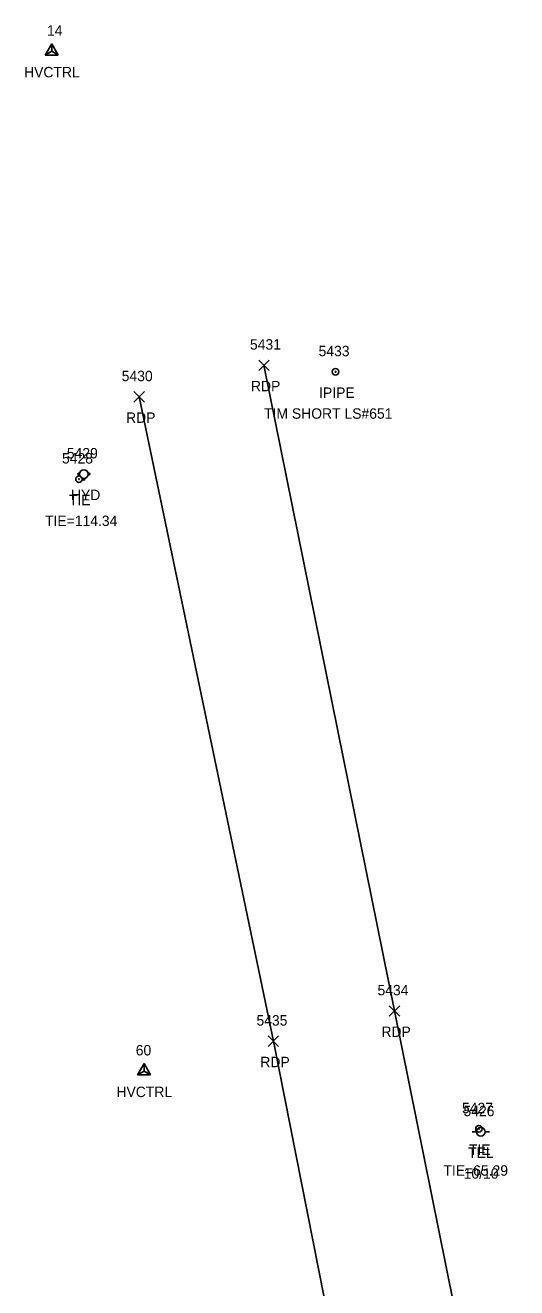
# Model space of a CAD drawing. Extents: x 1462668 to 1465147, y 550359 to 557351.
# Drawn here: x 1464115.5 to 1464209.9, y 555712.3 to 555954.7 of the extents above; entities that cross this region are included whole.
import ezdxf

# ---------------------------------------------------------------- set-up
doc = ezdxf.new("R2010")
doc.units = 0
for name, color, linetype in [('C_A', 7, 'Continuous'), ('C_C', 7, 'Continuous'), ('C_I', 7, 'Continuous'), ('CBP', 7, 'Continuous'), ('CPSM', 7, 'Continuous'), ('M_A', 7, 'Continuous'), ('M_C', 7, 'Continuous'), ('M_I', 7, 'Continuous'), ('MPIP', 7, 'Continuous'), ('P_A', 7, 'Continuous'), ('P_I', 7, 'Continuous'), ('P_TIC', 7, 'Continuous'), ('PET', 7, 'Continuous'), ('U_A', 7, 'Continuous'), ('U_C', 7, 'Continuous'), ('U_I', 7, 'Continuous'), ('UP', 7, 'Continuous'), ('UWFH', 7, 'Continuous')]:
    doc.layers.add(name, color=color, linetype=linetype)

msp = doc.modelspace()

# ---------------------------------------------------------------- linework, layer by layer
at = {"layer": 'CBP'}
for centre, radius in [((1464125.82, 555867.53), 0.625), ((1464125.82, 555867.53), 0.0833), ((1464202.67, 555742.78), 0.625), ((1464202.67, 555742.78), 0.0833)]:
    msp.add_circle(centre, radius, dxfattribs=at)
at = {"layer": 'CPSM'}
for p, q in [((1464119.33, 555948.96), (1464120.58, 555951.13)), ((1464119.33, 555948.96), (1464120.58, 555949.68)), ((1464119.33, 555948.96), (1464121.83, 555948.96)), ((1464121.83, 555948.96), (1464120.58, 555951.13)), ((1464120.58, 555949.68), (1464120.58, 555951.13)), ((1464120.58, 555949.68), (1464120.58, 555949.68)), ((1464120.58, 555949.68), (1464121.83, 555948.96)), ((1464137.08, 555753.16), (1464138.33, 555755.32)), ((1464139.58, 555753.16), (1464138.33, 555755.32)), ((1464138.33, 555753.88), (1464138.33, 555755.32)), ((1464137.08, 555753.16), (1464138.33, 555753.88)), ((1464137.08, 555753.16), (1464139.58, 555753.16)), ((1464138.33, 555753.88), (1464138.33, 555753.88)), ((1464138.33, 555753.88), (1464139.58, 555753.16))]:
    msp.add_line(p, q, dxfattribs=at)
at = {"layer": 'MPIP'}
for radius in [0.625, 0.0833]:
    msp.add_circle((1464175.12, 555888.13), radius, dxfattribs=at)
at = {"layer": 'P_TIC'}
for points in [[(1464160.37, 555888.4), (1464162.37, 555890.4)], [(1464162.37, 555888.4), (1464160.37, 555890.4)], [(1464136.38, 555882.34), (1464138.38, 555884.34)], [(1464138.38, 555882.34), (1464136.38, 555884.34)], [(1464185.44, 555764.42), (1464187.44, 555766.42)], [(1464187.44, 555764.42), (1464185.44, 555766.42)], [(1464162.18, 555758.61), (1464164.18, 555760.61)], [(1464164.18, 555758.61), (1464162.18, 555760.61)]]:
    msp.add_lwpolyline(points, dxfattribs=at)
at = {"layer": 'PET'}
for points in [[(1464161.37, 555889.4), (1464186.44, 555765.42), (1464219.17, 555603.36), (1464236.13, 555520.29), (1464257.95, 555413.43), (1464282.41, 555287.86), (1464296.57, 555217.62), (1464307.57, 555162.46), (1464317.99, 555108.82)], [(1464137.38, 555883.34), (1464163.18, 555759.61), (1464195.65, 555595.45), (1464213.64, 555506.93), (1464229.08, 555429.96), (1464244.24, 555351.55), (1464271.77, 555216.32), (1464280.91, 555169.83)]]:
    msp.add_lwpolyline(points, dxfattribs=at)
at = {"layer": 'UP'}
for p, q in [((1464201.35, 555742.2), (1464202.18, 555742.2)), ((1464203.01, 555742.21), (1464203.01, 555742.21)), ((1464204.68, 555742.21), (1464203.84, 555742.21)), ((1464203.84, 555742.21), (1464203.84, 555742.21)), ((1464204.68, 555742.21), (1464204.68, 555742.21))]:
    msp.add_line(p, q, dxfattribs=at)
msp.add_circle((1464203.01, 555742.21), 0.833, dxfattribs=at)
at = {"layer": 'UWFH'}
msp.add_line((1464126.76, 555868.51), (1464126.76, 555868.51), dxfattribs=at)
for centre, radius in [((1464126.76, 555868.51), 0.833), ((1464125.76, 555868.51), 0.167), ((1464126.76, 555867.51), 0.167), ((1464127.76, 555868.51), 0.167)]:
    msp.add_circle(centre, radius, dxfattribs=at)

# ---------------------------------------------------------------- texts
at = {"layer": 'C_A'}
for s, p in [('HVCTRL', (1464115.27, 555944.68)), ('TIE', (1464123.9, 555862.53)), ('HVCTRL', (1464133.02, 555748.88)), ('TIE', (1464200.75, 555737.78))]:
    msp.add_text(s, height=2, dxfattribs=at).set_placement(p)
at = {"layer": 'C_C'}
for s, p in [('TIE=114.34', (1464119.29, 555858.53)), ('TIE=65.29', (1464195.84, 555733.78))]:
    msp.add_text(s, height=2, dxfattribs=at).set_placement(p)
at = {"layer": 'C_I'}
for s, p in [('14', (1464119.68, 555952.68)), ('5428', (1464122.56, 555870.53)), ('60', (1464136.73, 555756.88)), ('5427', (1464199.41, 555745.78))]:
    msp.add_text(s, height=2, dxfattribs=at).set_placement(p)
at = {"layer": 'M_A'}
msp.add_text('IPIPE', height=2, dxfattribs=at).set_placement((1464171.96, 555883.13))
at = {"layer": 'M_C'}
msp.add_text('TIM SHORT LS#651', height=2, dxfattribs=at).set_placement((1464161.38, 555879.13))
at = {"layer": 'M_I'}
msp.add_text('5433', height=2, dxfattribs=at).set_placement((1464171.86, 555891.13))
at = {"layer": 'P_A'}
for p in [(1464158.86, 555884.4), (1464134.87, 555878.34), (1464183.93, 555760.42), (1464160.67, 555754.61)]:
    msp.add_text('RDP', height=2, dxfattribs=at).set_placement(p)
at = {"layer": 'P_I'}
for s, p in [('5431', (1464158.67, 555892.4)), ('5430', (1464134.03, 555886.34)), ('5434', (1464183.18, 555768.42)), ('5435', (1464159.92, 555762.61))]:
    msp.add_text(s, height=2, dxfattribs=at).set_placement(p)
at = {"layer": 'U_A'}
for s, p in [('HYD', (1464124.28, 555863.51)), ('TEL', (1464200.57, 555737.21))]:
    msp.add_text(s, height=2, dxfattribs=at).set_placement(p)
at = {"layer": 'U_C'}
msp.add_text('10/10', height=2, dxfattribs=at).set_placement((1464199.74, 555733.21))
at = {"layer": 'U_I'}
for s, p in [('5429', (1464123.49, 555871.51)), ('5426', (1464199.7, 555745.21))]:
    msp.add_text(s, height=2, dxfattribs=at).set_placement(p)

doc.saveas('drawing.dxf')
